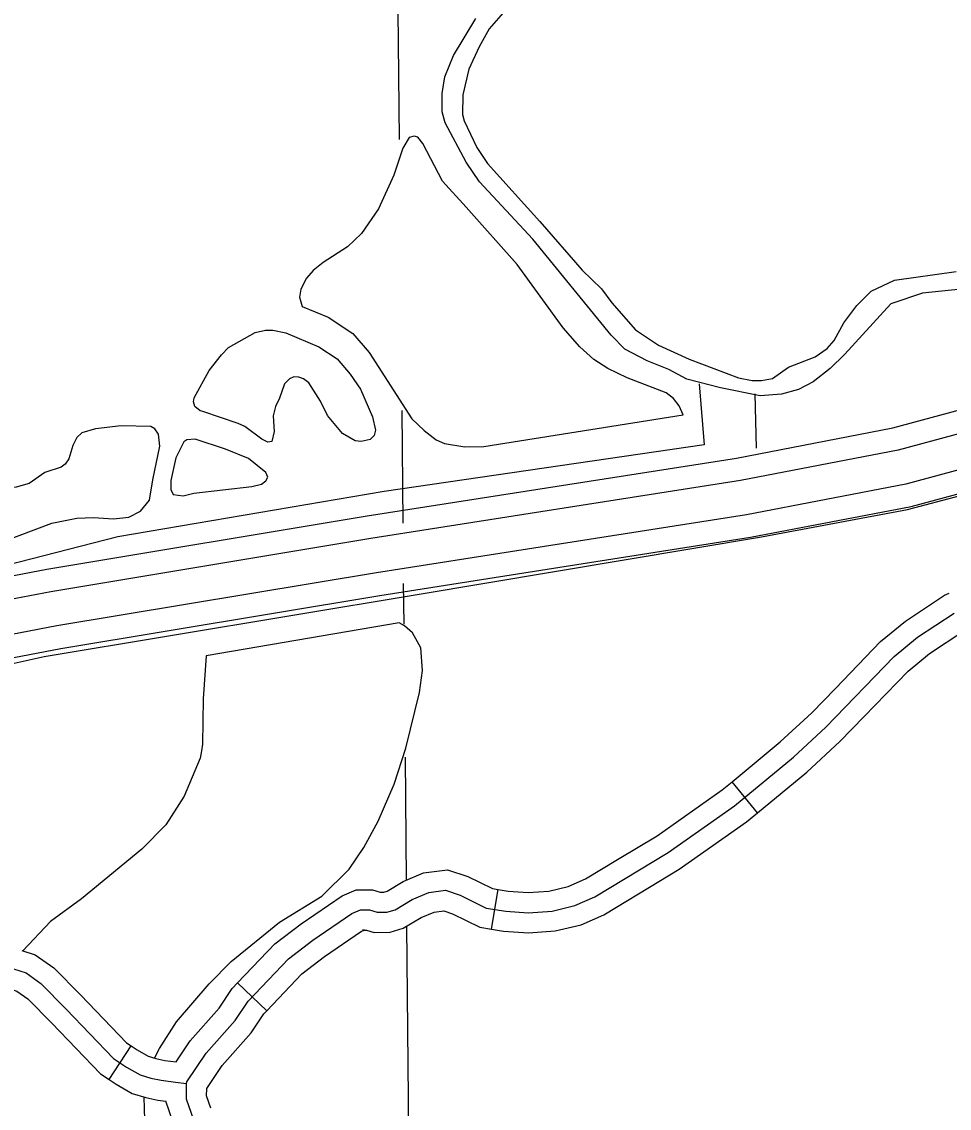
# Model space of a CAD drawing. Extents: x 1084508 to 1142749, y 1057638 to 1093403.
# Drawn here: x 1087417 to 1088503, y 1069080 to 1070352 of the extents above; entities that cross this region are included whole.
import ezdxf

# ---------------------------------------------------------------- set-up
doc = ezdxf.new("R2010")
doc.units = 0
for name, color, linetype in [('Level 19', 7, 'Continuous'), ('Level 32', 7, 'Continuous'), ('Level 35', 7, 'Continuous'), ('Level 45', 7, 'Continuous'), ('Level 5', 7, 'Continuous'), ('Level 7', 7, 'Continuous')]:
    doc.layers.add(name, color=color, linetype=linetype)

msp = doc.modelspace()

# ---------------------------------------------------------------- linework, layer by layer
at = {"layer": 'Level 19'}
for points in [[(1086828.8, 1069564.8), (1086958.3, 1069597.9), (1087305.2, 1069683.8), (1087445.9, 1069710.7), (1087821, 1069773.1), (1088253.5, 1069840.9), (1088436.6, 1069876.1), (1088626, 1069927.2), (1088752.5, 1069969), (1088851.8, 1070006.5), (1088959.6, 1070052.9), (1089051.3, 1070099.1), (1089145.7, 1070149.3), (1089264, 1070224), (1089345.2, 1070271.9), (1090501.3, 1071000.2), (1091111.9, 1071388.7), (1091276, 1071487.3), (1091344.3, 1071524.2), (1091404.7, 1071552.9), (1091443.8, 1071569.2), (1091605.2, 1071625.7), (1092224.5, 1071828.5), (1094022, 1072425.4)], [(1094030.9, 1072400.2), (1092232.9, 1071803.1), (1091613.8, 1071600.4), (1091453.4, 1071544.3), (1091415.6, 1071528.5), (1091356.3, 1071500.4), (1091289.2, 1071464.1), (1091126, 1071366), (1090515.6, 1070977.7), (1089359.1, 1070249.2), (1089277.9, 1070201.2), (1089159.1, 1070126.2), (1089063.6, 1070075.4), (1088970.9, 1070028.7), (1088861.8, 1069981.8), (1088761.4, 1069943.9), (1088633.7, 1069901.6), (1088442.6, 1069850.1), (1088258.1, 1069814.7), (1087825.3, 1069746.7), (1087450.6, 1069684.4), (1087310.9, 1069657.7), (1086964.9, 1069572), (1086833.1, 1069538.3)], [(1094044.5, 1072361.7), (1092245.7, 1071764.4), (1091626.8, 1071561.8), (1091468, 1071506.2), (1091432.2, 1071491.3), (1091374.8, 1071464), (1091309.5, 1071428.7), (1091147.4, 1071331.3), (1090537.4, 1070943.2), (1089380.4, 1070214.3), (1089299.2, 1070166.4), (1089179.6, 1070090.9), (1089082.3, 1070039.1), (1088988.1, 1069991.7), (1088877.1, 1069943.9), (1088775, 1069905.4), (1088645.4, 1069862.5), (1088451.8, 1069810.3), (1088265.1, 1069774.4), (1087831.8, 1069706.5), (1087457.7, 1069644.3), (1087319.6, 1069617.8), (1086974.8, 1069532.5), (1086844.1, 1069499)], [(1086853, 1069473.8), (1086981.3, 1069506.6), (1087325.3, 1069591.8), (1087462.4, 1069618), (1087836, 1069680.1), (1088269.7, 1069748.2), (1088457.8, 1069784.3), (1088653.1, 1069837), (1088783.9, 1069880.3), (1088887.1, 1069919.2), (1088999.4, 1069967.5), (1089094.6, 1070015.5), (1089193, 1070067.8), (1089313.1, 1070143.6), (1089394.3, 1070191.5), (1090551.7, 1070920.7), (1091161.5, 1071308.6), (1091322.7, 1071405.5), (1091386.9, 1071440.2), (1091443.1, 1071466.9), (1091477.6, 1071481.3), (1091635.4, 1071536.5), (1092254, 1071739), (1094053.4, 1072336.6)]]:
    msp.add_lwpolyline(points, dxfattribs=at)
at = {"layer": 'Level 32'}
for points in [[(1087609.6, 1069108.7), (1087609.9, 1069110.3), (1087632.4, 1069143.9), (1087666.3, 1069182.3), (1087681.5, 1069204.9), (1087728.8, 1069254.6), (1087757.4, 1069276.5), (1087803.2, 1069307.5), (1087813.1, 1069311.7), (1087823.7, 1069311.8), (1087832.6, 1069309), (1087844.2, 1069309.1), (1087853.8, 1069312), (1087873.7, 1069323.8), (1087893.2, 1069332.1), (1087912.8, 1069334.8), (1087929.9, 1069329.2), (1087960.3, 1069314), (1087983.3, 1069310.2), (1088009.7, 1069308.4), (1088037.6, 1069310.4), (1088064, 1069316.8), (1088087.4, 1069327.2), (1088173.5, 1069379), (1088251, 1069433.6), (1088320.2, 1069490.7), (1088358.1, 1069525.9), (1088438.2, 1069608.6), (1088465.3, 1069631), (1088508.4, 1069659.4)], [(1087407, 1069242.7), (1087421.6, 1069238), (1087439, 1069225.8), (1087468.7, 1069195.5), (1087523.9, 1069137.9), (1087539.4, 1069127.7), (1087555.1, 1069118.7), (1087567.6, 1069114.9), (1087579.9, 1069112.3), (1087596.7, 1069110.1), (1087609.6, 1069108.7)], [(1087620.8, 1069057.6), (1087609.4, 1069090.1), (1087609.6, 1069108.7)]]:
    msp.add_lwpolyline(points, dxfattribs=at)
at = {"layer": 'Level 35'}
for points in [[(1087988.3, 1070371.7), (1087963.8, 1070343.5), (1087952.3, 1070322.4), (1087940, 1070296.2), (1087933.1, 1070266.1), (1087932.6, 1070243.1), (1087934.7, 1070235.7), (1087949.5, 1070204.4), (1087962, 1070185.9), (1088023.1, 1070117.8), (1088072.9, 1070060.7), (1088095.5, 1070038.8), (1088107.3, 1070022.5), (1088135.3, 1069991), (1088162.2, 1069973), (1088198.1, 1069956.6), (1088255.9, 1069934.6), (1088271.6, 1069931.7), (1088282.9, 1069931.7), (1088295.4, 1069934), (1088314.4, 1069947.2), (1088345.6, 1069959.2), (1088359.7, 1069969.1), (1088367.6, 1069978.5), (1088379.1, 1069999.3), (1088394.5, 1070019.6), (1088411.2, 1070036.2), (1088438.3, 1070049.1), (1088510.7, 1070059.3)], [(1088516.4, 1070038.4), (1088471.1, 1070033.8), (1088434.2, 1070021.6), (1088380.3, 1069962.6), (1088363, 1069945.7), (1088343.1, 1069929.9), (1088325.9, 1069921.2), (1088306, 1069915.5), (1088281, 1069913.7), (1088234.6, 1069923.2), (1088195.1, 1069933.2), (1088174.1, 1069944.5), (1088148.7, 1069954.7), (1088122.8, 1069968.3), (1088106.6, 1069984.7), (1088015, 1070097.1), (1087952.7, 1070164.3), (1087936.9, 1070187.3), (1087912.5, 1070233.4), (1087909, 1070246.1), (1087908.9, 1070267.8), (1087912, 1070287.4), (1087921.9, 1070312.3), (1087948.4, 1070355.6)], [(1088191.1, 1069891.6), (1088186.4, 1069901.8), (1088179.5, 1069910.4), (1088171.2, 1069917.4), (1088125.5, 1069934.7), (1088102.6, 1069945.6), (1088086.3, 1069956.1), (1088070.1, 1069971), (1088050.3, 1069993.3), (1087996.8, 1070067.3), (1087937, 1070134.8), (1087909.1, 1070165), (1087886, 1070209.2), (1087880.5, 1070216.6), (1087876, 1070217.7), (1087870.1, 1070216.3), (1087862.7, 1070203.8), (1087852.4, 1070172), (1087834.3, 1070132.7), (1087814.5, 1070103.8), (1087798.1, 1070088.1), (1087769.5, 1070069.9), (1087757.9, 1070060.4), (1087750.1, 1070051.3), (1087743.3, 1070038.5), (1087741.7, 1070029.4), (1087744.9, 1070018.2), (1087775.4, 1070006), (1087804.2, 1069986.8), (1087823.4, 1069964.4), (1087873.5, 1069886.9), (1087887.7, 1069873.2), (1087901.9, 1069862.3), (1087911.7, 1069857.9), (1087935.4, 1069854), (1087957.6, 1069854.4)], [(1087628.5, 1069895.2), (1087625.3, 1069896.3), (1087619.2, 1069901.2), (1087617.5, 1069906.5), (1087618.3, 1069911.2), (1087636, 1069943.2), (1087650.5, 1069961.9), (1087658.7, 1069970.1), (1087689.8, 1069987.7), (1087701.9, 1069990.7), (1087710.7, 1069990.6), (1087725.8, 1069987.3), (1087764.6, 1069971), (1087785.7, 1069956.9), (1087801, 1069938.9), (1087813.2, 1069921.4), (1087827.4, 1069889.1), (1087830.7, 1069873.5), (1087829.3, 1069867.2), (1087824.5, 1069862.6), (1087813.9, 1069860.4), (1087807, 1069861.1), (1087792, 1069869.7), (1087774.7, 1069890.8), (1087766.3, 1069907.6), (1087752.8, 1069928.8), (1087746.3, 1069933.6), (1087740.9, 1069935.7), (1087735.3, 1069935.8), (1087730, 1069933.7), (1087724.3, 1069927.6), (1087718.5, 1069911), (1087713.5, 1069901.4), (1087710.8, 1069890.3), (1087712.3, 1069872.1), (1087709.5, 1069860.4), (1087704.8, 1069859.6), (1087697.8, 1069862.9), (1087677.6, 1069877.6), (1087670, 1069881.4)], [(1087670, 1069881.4), (1087628.5, 1069895.2)], [(1087957.6, 1069854.4), (1088191.1, 1069891.6)], [(1087566.2, 1069791.4), (1087570.2, 1069815.4), (1087578.1, 1069854.9), (1087576.7, 1069868.7), (1087572.4, 1069874.9), (1087567.6, 1069877.9), (1087533.1, 1069878.6), (1087502.8, 1069875.1), (1087487, 1069870.2), (1087480.9, 1069865), (1087476.2, 1069855.4), (1087471.7, 1069840.1), (1087467.5, 1069833.7), (1087462.9, 1069830.1), (1087443.7, 1069824.1), (1087425.3, 1069810.9), (1087410.1, 1069806.7), (1087369.2, 1069801.9), (1087267.3, 1069773.7)], [(1087619.8, 1069862.8), (1087609.8, 1069862.2), (1087606.4, 1069859.9), (1087597, 1069841), (1087591, 1069814.7), (1087591, 1069804), (1087594, 1069798.1), (1087605.6, 1069796.6), (1087618.1, 1069799.6), (1087685.8, 1069807.4), (1087697.3, 1069810.3), (1087702.2, 1069814), (1087704.9, 1069818.4), (1087702.2, 1069824), (1087682, 1069840.3), (1087655, 1069851.1)], [(1087655, 1069851.1), (1087619.8, 1069862.8)], [(1086981, 1069651.1), (1087075.2, 1069676.1), (1087115.4, 1069684.7), (1087155.7, 1069697.6), (1087261.2, 1069721.5), (1087303.2, 1069729.2), (1087356.7, 1069732.8), (1087392.7, 1069742.5), (1087451.9, 1069764.6), (1087481.1, 1069770.6), (1087500.5, 1069771.2), (1087524.1, 1069769.8), (1087541.9, 1069771.6), (1087555.8, 1069778.7), (1087566.2, 1069791.4)], [(1087866.2, 1069501.2), (1087882.4, 1069566.2), (1087885.9, 1069592.1), (1087883.8, 1069618.7), (1087873.9, 1069636.3), (1087864.8, 1069644.5), (1087858.5, 1069647.8), (1087632.5, 1069609.3), (1087628.8, 1069559.1), (1087628.3, 1069506), (1087627, 1069498.1)], [(1087627, 1069498.1), (1087625.5, 1069489.5), (1087606.9, 1069444.8), (1087585.4, 1069411.4), (1087557.2, 1069382.8), (1087486.4, 1069324.9), (1087450.2, 1069298.2), (1087417.9, 1069263.9)], [(1087572.1, 1069138.2), (1087577.9, 1069149.6), (1087597.8, 1069180.7), (1087635.9, 1069225.1), (1087661.7, 1069251.4), (1087718.2, 1069297.3), (1087768, 1069327.8), (1087799.9, 1069359.4), (1087817.2, 1069384.8), (1087833.8, 1069415.8), (1087852.5, 1069458.9), (1087866.2, 1069501.2)], [(1087540.2, 1068527), (1087543.3, 1068604.5), (1087550.5, 1068634.9), (1087552.9, 1068745.4), (1087561.5, 1068828), (1087562.5, 1068915.8), (1087564.3, 1068946.7), (1087559.9, 1069092.5)]]:
    msp.add_lwpolyline(points, dxfattribs=at)
at = {"layer": 'Level 45'}
for p, q in [((1088278.2, 1069425.6), (1088248.3, 1069461.9)), ((1087966.5, 1069289.1), (1087974.2, 1069335.6)), ((1087703.4, 1069193.8), (1087669.3, 1069226.3)), ((1087518.8, 1069113.1), (1087544.6, 1069152.5))]:
    msp.add_line(p, q, dxfattribs=at)
for points in [[(1088369.2, 1069571.1), (1088422.2, 1069625.9), (1088451.2, 1069650), (1088497.1, 1069680.2), (1088502.6, 1069682.6)], [(1088403, 1069538.4), (1088454.3, 1069591.3), (1088479.3, 1069612.1), (1088519.7, 1069638.7), (1088521.5, 1069639.5)], [(1088248.3, 1069461.9), (1088304.7, 1069508.4), (1088341.6, 1069542.7), (1088369.2, 1069571.1)], [(1088278.2, 1069425.6), (1088335.7, 1069473), (1088374.5, 1069509), (1088403, 1069538.4)], [(1088114.2, 1069370.8), (1088160.6, 1069398.7), (1088236.7, 1069452.3), (1088248.3, 1069461.9)], [(1088138.5, 1069330.5), (1088186.3, 1069359.3), (1088265.3, 1069414.9), (1088278.2, 1069425.6)], [(1087974.2, 1069335.6), (1087986.1, 1069333.6), (1088009.7, 1069332), (1088033.9, 1069333.8), (1088056.4, 1069339.2), (1088076.5, 1069348.1), (1088114.2, 1069370.8)], [(1087815, 1069335.3), (1087827.2, 1069335.4), (1087836.1, 1069332.6), (1087840.6, 1069332.6), (1087844.3, 1069333.7), (1087863.1, 1069344.9), (1087886.8, 1069355), (1087915, 1069358.8), (1087938.9, 1069351), (1087967.7, 1069336.7), (1087974.2, 1069335.6)], [(1087669.3, 1069226.3), (1087713, 1069272.2), (1087743.6, 1069295.6), (1087791.9, 1069328.3), (1087808.2, 1069335.2), (1087815, 1069335.3)], [(1087966.5, 1069289.1), (1087980.6, 1069286.8), (1088009.8, 1069284.8), (1088041.2, 1069287.1), (1088071.5, 1069294.4), (1088098.3, 1069306.2), (1088138.5, 1069330.5)], [(1087815.5, 1069288.2), (1087820.2, 1069288.2), (1087829.1, 1069285.4), (1087847.8, 1069285.6), (1087863.3, 1069290.3), (1087884.4, 1069302.8), (1087899.5, 1069309.2), (1087910.6, 1069310.7), (1087921, 1069307.3), (1087953, 1069291.4), (1087966.5, 1069289.1)], [(1087703.4, 1069193.8), (1087744.5, 1069237), (1087771.1, 1069257.4), (1087814.5, 1069286.7), (1087817.9, 1069288.2), (1087815.5, 1069288.2)], [(1087416.6, 1069264.4), (1087432.3, 1069259.2), (1087454.3, 1069243.8), (1087485.6, 1069211.9), (1087539.1, 1069156.1), (1087544.6, 1069152.5)], [(1087597.3, 1069133.8), (1087613.7, 1069158.3), (1087647.7, 1069196.7), (1087663, 1069219.7), (1087669.3, 1069226.3)], [(1087401.9, 1069219.6), (1087411, 1069216.7), (1087423.7, 1069207.7), (1087451.8, 1069179.1), (1087508.8, 1069119.7), (1087518.8, 1069113.1)], [(1087638, 1069079.5), (1087633, 1069093.9), (1087633.1, 1069102.7), (1087651.1, 1069129.5), (1087685, 1069167.9), (1087699.9, 1069190.2), (1087703.4, 1069193.8)], [(1087544.6, 1069152.5), (1087551.8, 1069147.8), (1087564.5, 1069140.4), (1087573.5, 1069137.8), (1087584, 1069135.5), (1087597.3, 1069133.8)], [(1087518.8, 1069113.1), (1087527.1, 1069107.7), (1087545.7, 1069096.9), (1087561.8, 1069092.1), (1087575.9, 1069089.1), (1087585.2, 1069087.9)], [(1087593.6, 1069063.9), (1087585.2, 1069087.9)]]:
    msp.add_lwpolyline(points, dxfattribs=at)
at = {"layer": 'Level 5'}
for points in [[(1087858.7, 1070213.7), (1087857.2, 1070364.6), (1087813.6, 1071781.2)], [(1087863, 1069764.6), (1087861.8, 1069896.5)], [(1087864.2, 1069646.5), (1087863.7, 1069694.1)], [(1087867.1, 1069346.6), (1087865.7, 1069490.7)], [(1087878.4, 1068255.3), (1087873.5, 1068687), (1087867.6, 1069292.8)]]:
    msp.add_lwpolyline(points, dxfattribs=at)
at = {"layer": 'Level 7'}
for points in [[(1086867.9, 1069473.9), (1086865.9, 1069481.2), (1087242.4, 1069564.1), (1087442.9, 1069608.5), (1087879.4, 1069680.9), (1088282.8, 1069748.8), (1088453.6, 1069780.8), (1088619.1, 1069824.5), (1088768.9, 1069870.4), (1088946.1, 1069941.6), (1089076.2, 1070001.4), (1089248.3, 1070101.1), (1089302.3, 1070132.1), (1089399.8, 1070191.3), (1089482, 1070239.8), (1089572.3, 1070303.1)], [(1088209.7, 1069927.8), (1088215.4, 1069856.2), (1087840.9, 1069801.7), (1087528.9, 1069748.5), (1087081.8, 1069633.7), (1086956.5, 1069609.3)], [(1088276.9, 1069852.4), (1088275.2, 1069916.2)]]:
    msp.add_lwpolyline(points, dxfattribs=at)

doc.saveas('drawing.dxf')
